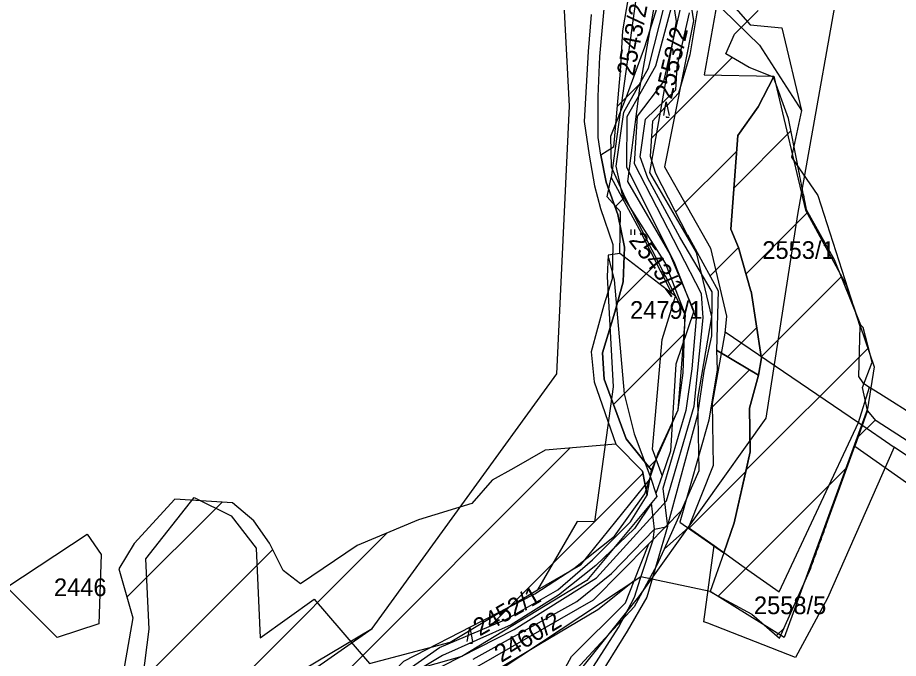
# Model space of a CAD drawing. Extents: x -564810 to -550519, y -1045831 to -1034011.
# Drawn here: x -551752.9 to -551498.8, y -1037627.1 to -1037442.3 of the extents above; entities that cross this region are included whole.
import ezdxf

# ---------------------------------------------------------------- set-up
doc = ezdxf.new("R2010")
doc.units = 0
for name, color, linetype in [('KN stav', 7, 'Continuous'), ('Lesní porost', 7, 'Continuous'), ('Parcelní čísla', 7, 'Continuous'), ('Polní cesty stavající', 7, 'Continuous'), ('STG', 7, 'Continuous'), ('vodní toky', 7, 'Continuous'), ('Vrstva 18', 7, 'Continuous'), ('Vrstva 33', 7, 'Continuous'), ('Vrstva 4', 7, 'Continuous'), ('zamokř ploch', 7, 'Continuous')]:
    doc.layers.add(name, color=color, linetype=linetype)

msp = doc.modelspace()

# ---------------------------------------------------------------- linework, layer by layer
at = {"layer": 'KN stav'}
for p, q in [((-551562.83, -1037443.42), (-551567.21, -1037412.59)), ((-551562.54, -1037412.48), (-551557.93, -1037443.23)), ((-551557.46, -1037432.16), (-551538.81, -1037450.22)), ((-551549.04, -1037435.77), (-551541.51, -1037444.4)), ((-551574.51, -1037436.84), (-551581.67, -1037488.42)), ((-551569.04, -1037437.75), (-551573.47, -1037462.66)), ((-551570.51, -1037486.93), (-551562.83, -1037443.42)), ((-551557.93, -1037443.23), (-551566.27, -1037485.36)), ((-551541.51, -1037444.4), (-551532.44, -1037445.22)), ((-551532.44, -1037445.22), (-551526.7, -1037469.1)), ((-551538.81, -1037450.22), (-551526.7, -1037469.1)), ((-551573.47, -1037462.66), (-551576.95, -1037489.58)), ((-551526.7, -1037469.1), (-551529.6, -1037482.57)), ((-551529.6, -1037482.57), (-551522.07, -1037493.58)), ((-551556.99, -1037510.06), (-551570.51, -1037486.93)), ((-551566.27, -1037485.36), (-551553.03, -1037508.76)), ((-551582.83, -1037493.97), (-551581.67, -1037488.42)), ((-551581.67, -1037488.42), (-551573.59, -1037503.26)), ((-551576.95, -1037489.58), (-551564.71, -1037510.5)), ((-551578.93, -1037498.28), (-551582.83, -1037493.97)), ((-551522.07, -1037493.58), (-551509.88, -1037531.3)), ((-551579.12, -1037510.34), (-551578.93, -1037498.28)), ((-551573.59, -1037503.26), (-551564.14, -1037521.85)), ((-551552.59, -1037528.55), (-551556.99, -1037510.06)), ((-551553.03, -1037508.76), (-551548.36, -1037528.39)), ((-551582.5, -1037510.79), (-551582.83, -1037516.96)), ((-551579.12, -1037510.34), (-551582.5, -1037510.79)), ((-551564.14, -1037521.85), (-551579.12, -1037510.34)), ((-551564.71, -1037510.5), (-551557.79, -1037526.94)), ((-551582.83, -1037516.96), (-551581.08, -1037548.71)), ((-551566.9, -1037535.14), (-551563.1, -1037522.65)), ((-551563.1, -1037522.65), (-551564.14, -1037521.85)), ((-551557.79, -1037526.94), (-551562.97, -1037542.26)), ((-551556.67, -1037552.13), (-551552.59, -1037528.55)), ((-551548.36, -1037528.39), (-551548.86, -1037533.25)), ((-551509.88, -1037531.3), (-551510.28, -1037545.79)), ((-551569.71, -1037566.73), (-551566.9, -1037535.14)), ((-551548.86, -1037533.25), (-551552.55, -1037553.57)), ((-551562.97, -1037542.26), (-551564.53, -1037567.29)), ((-551510.28, -1037545.79), (-551509.09, -1037547.56)), ((-551509.09, -1037547.56), (-551507.08, -1037548.83)), ((-551581.08, -1037548.71), (-551586.47, -1037587.71)), ((-551510.3, -1037559.08), (-551507.08, -1037548.83)), ((-551507.08, -1037548.83), (-551504.19, -1037550.66)), ((-551504.19, -1037550.66), (-551456.64, -1037580.78)), ((-551556.29, -1037572.89), (-551556.67, -1037552.13)), ((-551552.55, -1037553.57), (-551552.23, -1037571.46)), ((-551533.16, -1037607.9), (-551510.3, -1037559.08)), ((-551510.3, -1037559.08), (-551500.04, -1037566.12)), ((-551566.96, -1037574.34), (-551569.71, -1037566.73)), ((-551564.53, -1037567.29), (-551566.96, -1037574.34)), ((-551500.04, -1037566.12), (-551519.26, -1037609.7)), ((-551464.04, -1037590.84), (-551500.04, -1037566.12)), ((-551561.39, -1037584.43), (-551556.29, -1037572.89)), ((-551552.23, -1037571.46), (-551559.34, -1037589.28)), ((-551590.4, -1037600.09), (-551570.18, -1037575.1)), ((-551570.18, -1037575.1), (-551568.73, -1037579.48)), ((-551566.96, -1037574.34), (-551568.73, -1037579.48)), ((-551715.85, -1037598.3), (-551701.89, -1037580.63)), ((-551701.89, -1037580.63), (-551691.27, -1037585.91)), ((-551568.43, -1037580.39), (-551588.64, -1037604.55)), ((-551568.73, -1037579.48), (-551568.43, -1037580.39)), ((-551691.27, -1037585.91), (-551684.06, -1037595.24)), ((-551570.77, -1037593.98), (-551561.39, -1037584.43)), ((-551561.39, -1037584.43), (-551566.33, -1037595.59)), ((-551591.45, -1037587.62), (-551602.87, -1037607.25)), ((-551586.47, -1037587.71), (-551591.45, -1037587.62)), ((-551755.97, -1037606.51), (-551732.83, -1037591.21)), ((-551732.83, -1037591.21), (-551728.78, -1037597.11)), ((-551559.34, -1037589.28), (-551566.33, -1037595.59)), ((-551559.34, -1037589.28), (-551551.98, -1037594.51)), ((-551684.06, -1037595.24), (-551682.92, -1037621.12)), ((-551586.71, -1037610.2), (-551570.77, -1037593.98)), ((-551574.97, -1037604.66), (-551570.77, -1037593.98)), ((-551566.33, -1037595.59), (-551568.58, -1037600.36)), ((-551554.89, -1037616.48), (-551551.98, -1037594.51)), ((-551551.98, -1037594.51), (-551542.18, -1037601.48)), ((-551728.78, -1037597.11), (-551729.39, -1037617.13)), ((-551714.95, -1037618.6), (-551715.85, -1037598.3)), ((-551602.87, -1037607.25), (-551590.4, -1037600.09)), ((-551568.58, -1037600.36), (-551574.97, -1037612.18)), ((-551542.18, -1037601.48), (-551533.16, -1037607.9)), ((-551741.48, -1037621), (-551755.97, -1037606.51)), ((-551588.64, -1037604.55), (-551624.72, -1037626.5)), ((-551574.97, -1037604.66), (-551585.53, -1037613.03)), ((-551577.5, -1037611.08), (-551574.97, -1037604.66)), ((-551616.28, -1037615.29), (-551602.87, -1037607.25)), ((-551682.92, -1037621.12), (-551667.33, -1037609.97)), ((-551667.33, -1037609.97), (-551651.38, -1037628.5)), ((-551624.88, -1037632.08), (-551586.71, -1037610.2)), ((-551593.1, -1037626.47), (-551577.5, -1037611.08)), ((-551519.26, -1037609.7), (-551528.49, -1037626.79)), ((-551585.53, -1037613.03), (-551602.54, -1037623.18)), ((-551574.97, -1037612.18), (-551591.71, -1037630.26)), ((-551628.05, -1037622.34), (-551616.28, -1037615.29)), ((-551553.78, -1037616.91), (-551554.89, -1037616.48)), ((-551729.39, -1037617.13), (-551741.48, -1037621)), ((-551718.79, -1037648.87), (-551714.95, -1037618.6)), ((-551528.49, -1037626.79), (-551553.78, -1037616.91)), ((-551651.38, -1037628.5), (-551628.05, -1037622.34)), ((-551602.54, -1037623.18), (-551624.56, -1037636.32)), ((-551624.72, -1037626.5), (-551647.19, -1037632.84)), ((-551594.84, -1037629.65), (-551593.1, -1037626.47))]:
    msp.add_line(p, q, dxfattribs=at)
at = {"layer": 'Lesní porost'}
for p, q in [((-551575.77, -1037430.58), (-551578.38, -1037446.09)), ((-551570.84, -1037456.9), (-551566.04, -1037437.9)), ((-551556.84, -1037440.36), (-551559, -1037452.99)), ((-551546.07, -1037447.06), (-551539.25, -1037440.2)), ((-551578.38, -1037446.09), (-551579.01, -1037457.75)), ((-551548.58, -1037452.73), (-551546.07, -1037447.06)), ((-551570.07, -1037477.17), (-551546.73, -1037453.82)), ((-551559, -1037452.99), (-551562.22, -1037464.04)), ((-551541.85, -1037456.7), (-551548.58, -1037452.73)), ((-551534.83, -1037459.42), (-551541.85, -1037456.7)), ((-551579.01, -1037457.75), (-551580.99, -1037479.69)), ((-551578, -1037469.56), (-551570.84, -1037456.9)), ((-551579.93, -1037467.94), (-551573.38, -1037461.39)), ((-551539.23, -1037468.02), (-551534.83, -1037459.42)), ((-551534.83, -1037459.42), (-551539.23, -1037468.02)), ((-551545.14, -1037476.27), (-551539.23, -1037468.02)), ((-551539.23, -1037468.02), (-551545.14, -1037476.27)), ((-551580.16, -1037485.08), (-551578, -1037469.56)), ((-551545.14, -1037476.27), (-551547.17, -1037503.28)), ((-551546.28, -1037491.45), (-551529.79, -1037474.96)), ((-551580.99, -1037479.69), (-551584.67, -1037481.91)), ((-551584.67, -1037481.91), (-551583.04, -1037489.78)), ((-551563.04, -1037498.41), (-551545.48, -1037480.86)), ((-551570.42, -1037482.24), (-551568.86, -1037487.18)), ((-551578.39, -1037493.52), (-551580.16, -1037485.08)), ((-551583.04, -1037489.78), (-551579.73, -1037499.04)), ((-551580.52, -1037496.82), (-551577.94, -1037494.23)), ((-551565.94, -1037513.12), (-551578.39, -1037493.52)), ((-551579.73, -1037499.04), (-551577.78, -1037508.45)), ((-551542.74, -1037516.2), (-551524.91, -1037498.37)), ((-551517.19, -1037512.15), (-551525.29, -1037497.69)), ((-551547.17, -1037503.28), (-551547.17, -1037503.3)), ((-551547.17, -1037503.3), (-551544.96, -1037508.53)), ((-551577.78, -1037508.45), (-551578.17, -1037518.49)), ((-551553.14, -1037516.8), (-551544.94, -1037508.6)), ((-551544.96, -1037508.53), (-551544.95, -1037508.55)), ((-551579.85, -1037524.43), (-551566.95, -1037511.53)), ((-551509.67, -1037530.98), (-551517.19, -1037512.15)), ((-551560.29, -1037527.83), (-551565.94, -1037513.12)), ((-551538.33, -1037540.06), (-551515.26, -1037516.99)), ((-551578.17, -1037518.49), (-551580.63, -1037527.18)), ((-551580.63, -1037527.18), (-551584.17, -1037538.91)), ((-551560.87, -1037544.71), (-551560.29, -1037527.83)), ((-551548.12, -1037540.06), (-551539.66, -1037531.61)), ((-551508.95, -1037531.64), (-551509.67, -1037530.98)), ((-551506.37, -1037541.62), (-551508.95, -1037531.64)), ((-551580.99, -1037553.85), (-551560.48, -1037533.34)), ((-551542.7, -1037572.72), (-551507.44, -1037537.47)), ((-551584.17, -1037538.91), (-551583.7, -1037546.51)), ((-551539.12, -1037545.43), (-551551.26, -1037538.19)), ((-551551.26, -1037538.19), (-551551.06, -1037543.82)), ((-551539.12, -1037545.43), (-551538.28, -1037540.36)), ((-551538.28, -1037540.36), (-551539.12, -1037545.43)), ((-551538.28, -1037540.34), (-551538.28, -1037540.36)), ((-551509.18, -1037548.98), (-551506.37, -1037541.62)), ((-551562.34, -1037555.42), (-551560.87, -1037544.71)), ((-551551.06, -1037543.82), (-551553.52, -1037558.32)), ((-551552.97, -1037555.07), (-551541.76, -1037543.86)), ((-551541.77, -1037554.94), (-551539.12, -1037545.43)), ((-551539.12, -1037545.43), (-551541.76, -1037554.92)), ((-551583.7, -1037546.51), (-551577.31, -1037563.79)), ((-551507.7, -1037555.56), (-551509.18, -1037548.98)), ((-551569.99, -1037572.81), (-551562.34, -1037555.42)), ((-551541.76, -1037554.92), (-551541.77, -1037554.94)), ((-551541.53, -1037567.51), (-551541.77, -1037554.94)), ((-551541.77, -1037554.94), (-551541.53, -1037567.51)), ((-551507.7, -1037555.56), (-551511.4, -1037565.84)), ((-551505.2, -1037558.51), (-551507.7, -1037555.56)), ((-551553.52, -1037558.32), (-551561.81, -1037587.74)), ((-551510.48, -1037563.29), (-551505.43, -1037558.24)), ((-551494.61, -1037565.42), (-551505.2, -1037558.51)), ((-551580.29, -1037565.24), (-551600.66, -1037567.01)), ((-551572.58, -1037573.05), (-551580.29, -1037565.24)), ((-551577.31, -1037563.79), (-551572.57, -1037569.62)), ((-551511.4, -1037565.84), (-551479.25, -1037588.53)), ((-551743.87, -1037716.79), (-551593.46, -1037566.38)), ((-551600.66, -1037567.01), (-551609.74, -1037572.21)), ((-551546.12, -1037588), (-551541.53, -1037567.51)), ((-551541.53, -1037567.51), (-551542.8, -1037573.19)), ((-551572.57, -1037569.62), (-551569.99, -1037572.81)), ((-551570.74, -1037571.89), (-551568.68, -1037569.83)), ((-551609.74, -1037572.21), (-551616.01, -1037575.69)), ((-551571.26, -1037579.98), (-551572.58, -1037573.05)), ((-551559.2, -1037589.58), (-551542.8, -1037573.19)), ((-551550.78, -1037609.08), (-551513.58, -1037571.88)), ((-551542.8, -1037573.19), (-551546.12, -1037588)), ((-551616.01, -1037575.69), (-551621.85, -1037582.43)), ((-551616.47, -1037617.67), (-551572.46, -1037573.67)), ((-551707.47, -1037581.11), (-551719.22, -1037593.89)), ((-551690.91, -1037582.16), (-551707.47, -1037581.11)), ((-551576.07, -1037587.71), (-551571.26, -1037579.98)), ((-551721.32, -1037609.39), (-551693.9, -1037581.97)), ((-551684.73, -1037587.42), (-551690.91, -1037582.16)), ((-551621.85, -1037582.43), (-551637.26, -1037587.11)), ((-551680.21, -1037593.8), (-551684.73, -1037587.42)), ((-551637.26, -1037587.11), (-551654.93, -1037594.52)), ((-551587.07, -1037598.67), (-551576.07, -1037587.71)), ((-551561.81, -1037587.74), (-551549.19, -1037596.66)), ((-551549.19, -1037596.66), (-551546.12, -1037588)), ((-551546.12, -1037588), (-551549.19, -1037596.66)), ((-551736.42, -1037681.06), (-551646.24, -1037590.87)), ((-551719.22, -1037593.89), (-551723.71, -1037601.22)), ((-551676.26, -1037601.74), (-551680.21, -1037593.8)), ((-551724.1, -1037640.45), (-551679.29, -1037595.65)), ((-551654.93, -1037594.52), (-551671.3, -1037605.52)), ((-551597.03, -1037607.33), (-551587.07, -1037598.67)), ((-551723.71, -1037601.22), (-551719.58, -1037615.34)), ((-551533.04, -1037621.26), (-551524.06, -1037601)), ((-551671.3, -1037605.52), (-551676.26, -1037601.74)), ((-551611.87, -1037615.72), (-551597.03, -1037607.33)), ((-551719.58, -1037615.34), (-551725.84, -1037650.11)), ((-551631.2, -1037623.93), (-551611.87, -1037615.72)), ((-551533.91, -1037620.5), (-551531.74, -1037618.33)), ((-551642.5, -1037631.93), (-551631.2, -1037623.93))]:
    msp.add_line(p, q, dxfattribs=at)
for points in [[(-551530.49, -1037471.41), (-551534.82, -1037459.45), (-551534.83, -1037459.42)], [(-551562.22, -1037464.04), (-551565.53, -1037467.6), (-551566.03, -1037468.13), (-551569.73, -1037472.12)], [(-551525.29, -1037497.69), (-551525.44, -1037496.94), (-551525.58, -1037496.21), (-551525.73, -1037495.47), (-551525.87, -1037494.74), (-551526.02, -1037494), (-551526.17, -1037493.27), (-551526.31, -1037492.53), (-551526.46, -1037491.8), (-551526.6, -1037491.06), (-551526.75, -1037490.33), (-551526.89, -1037489.59), (-551527.04, -1037488.85), (-551527.18, -1037488.12), (-551527.33, -1037487.38), (-551527.47, -1037486.65), (-551527.62, -1037485.91), (-551527.77, -1037485.18), (-551527.91, -1037484.44), (-551530.49, -1037471.41)], [(-551569.73, -1037472.12), (-551570.42, -1037482.22), (-551570.42, -1037482.24)], [(-551547.17, -1037503.3), (-551547.17, -1037503.28), (-551545.14, -1037476.27)], [(-551568.86, -1037487.18), (-551559.68, -1037504.89), (-551559.67, -1037504.91)], [(-551559.67, -1037504.91), (-551550.8, -1037521.06), (-551550.79, -1037521.08)], [(-551544.95, -1037508.55), (-551544.96, -1037508.53), (-551547.17, -1037503.3)], [(-551541.3, -1037521.21), (-551541.31, -1037521.19), (-551544.95, -1037508.55)], [(-551544.95, -1037508.55), (-551541.31, -1037521.19), (-551541.3, -1037521.21)], [(-551550.79, -1037521.08), (-551551.26, -1037538.17), (-551551.26, -1037538.19)], [(-551538.28, -1037540.36), (-551538.28, -1037540.34), (-551538.33, -1037540.01), (-551541.3, -1037521.21)], [(-551541.3, -1037521.21), (-551538.33, -1037540.01), (-551538.28, -1037540.34)], [(-551551.26, -1037538.19), (-551541.76, -1037543.86), (-551539.12, -1037545.43)], [(-551511.4, -1037565.84), (-551510.48, -1037563.29), (-551507.7, -1037555.56)], [(-551523.55, -1037599.59), (-551523.3, -1037598.88), (-551523.04, -1037598.18), (-551522.79, -1037597.47), (-551522.54, -1037596.77), (-551522.28, -1037596.06), (-551522.03, -1037595.36), (-551521.77, -1037594.65), (-551521.52, -1037593.95), (-551521.27, -1037593.24), (-551521.01, -1037592.54), (-551520.76, -1037591.83), (-551520.5, -1037591.13), (-551520.25, -1037590.42), (-551520, -1037589.72), (-551519.74, -1037589.01), (-551519.49, -1037588.31), (-551511.4, -1037565.84)], [(-551549.19, -1037596.66), (-551553.13, -1037607.79), (-551553.14, -1037607.81)], [(-551524.06, -1037601), (-551524.06, -1037600.99), (-551523.81, -1037600.29), (-551523.55, -1037599.59)], [(-551553.14, -1037607.81), (-551541.04, -1037614.33), (-551533.04, -1037621.26)]]:
    msp.add_lwpolyline(points, dxfattribs=at)
at = {"layer": 'Polní cesty stavající'}
for p, q in [((-551584.87, -1037453.46), (-551583.45, -1037437.67)), ((-551587.46, -1037441.42), (-551588.3, -1037452.11)), ((-551588.3, -1037452.11), (-551589.4, -1037472.22)), ((-551585.41, -1037465.08), (-551584.87, -1037453.46)), ((-551585.4, -1037476.88), (-551585.41, -1037465.08)), ((-551589.4, -1037472.22), (-551588.03, -1037481.93)), ((-551584.67, -1037481.91), (-551585.4, -1037476.88)), ((-551588.03, -1037481.93), (-551586.5, -1037490.77)), ((-551583.04, -1037489.78), (-551584.67, -1037481.91)), ((-551586.5, -1037490.77), (-551584.71, -1037497.36)), ((-551579.73, -1037499.04), (-551583.04, -1037489.78)), ((-551584.71, -1037497.36), (-551581.18, -1037507.74)), ((-551577.78, -1037508.45), (-551579.73, -1037499.04)), ((-551581.18, -1037507.74), (-551581.34, -1037517.61)), ((-551578.17, -1037518.49), (-551577.78, -1037508.45)), ((-551581.34, -1037517.61), (-551583.73, -1037525.21)), ((-551580.63, -1037527.18), (-551578.17, -1037518.49)), ((-551583.73, -1037525.21), (-551587.41, -1037538.68)), ((-551584.17, -1037538.91), (-551580.63, -1037527.18)), ((-551587.41, -1037538.68), (-551586.59, -1037547.32)), ((-551583.7, -1037546.51), (-551584.17, -1037538.91)), ((-551586.59, -1037547.32), (-551580.29, -1037565.24)), ((-551577.31, -1037563.79), (-551583.7, -1037546.51)), ((-551580.29, -1037565.24), (-551572.58, -1037573.05)), ((-551572.57, -1037569.62), (-551577.31, -1037563.79)), ((-551569.99, -1037572.81), (-551572.57, -1037569.62)), ((-551572.58, -1037573.05), (-551571.26, -1037579.98)), ((-551571.26, -1037579.98), (-551569.99, -1037572.81))]:
    msp.add_line(p, q, dxfattribs=at)
msp.add_lwpolyline([(-551588.5, -1037632.12), (-551579.51, -1037618.12), (-551574.96, -1037609.41), (-551573.17, -1037603.94), (-551569.57, -1037592.87), (-551569.1, -1037589.77), (-551565.38, -1037589.01), (-551571.4, -1037609.42), (-551577.04, -1037619.25), (-551585.95, -1037633.6)], dxfattribs=at)
at = {"layer": 'STG'}
for points in [[(-552085.98, -1037726.88), (-551997.79, -1037717.69), (-551885.73, -1037708.5), (-551777.34, -1037693.8), (-551650.58, -1037618.46), (-551597.31, -1037544.96), (-551593.63, -1037467.78), (-551597.31, -1037397.95), (-551586.28, -1037311.58), (-551545.87, -1037245.43), (-551516.47, -1037186.63), (-551459.52, -1037149.88), (-551378.69, -1037116.8), (-551273.98, -1037100.26), (-551202.33, -1037076.37), (-551108.64, -1037028.6), (-550987.39, -1036980.82), (-550890.39, -1036925.69), (-550831.6, -1036883.43), (-550758.12, -1036817.27), (-550710.36, -1036749.28), (-550693.82, -1036703.34), (-550693.82, -1036639.03), (-550758.12, -1036504.88)], [(-551513.17, -1037416.33), (-551527.86, -1037499.02), (-551537.05, -1037557.82), (-551573.79, -1037609.27), (-551610.53, -1037655.21), (-551641.76, -1037690.13), (-551685.86, -1037710.34), (-551717.09, -1037732.39), (-551742.81, -1037736.07), (-551748.32, -1037715.85), (-551744.64, -1037693.8), (-551718.92, -1037666.24), (-551650.58, -1037618.46)]]:
    msp.add_lwpolyline(points, dxfattribs=at)
at = {"layer": 'vodní toky'}
for p, q in [((-551564.33, -1037439.35), (-551568.83, -1037456.3)), ((-551562.61, -1037456.47), (-551559.02, -1037440.96)), ((-551568.83, -1037456.3), (-551577.14, -1037470.91)), ((-551562.95, -1037463.14), (-551562.61, -1037456.47)), ((-551571.78, -1037471.59), (-551562.95, -1037463.14)), ((-551577.14, -1037470.91), (-551577.27, -1037485.31)), ((-551573.29, -1037482.4), (-551571.78, -1037471.59)), ((-551571.03, -1037488.63), (-551573.29, -1037482.4)), ((-551577.27, -1037485.31), (-551563.37, -1037513.11)), ((-551561.81, -1037505.61), (-551571.03, -1037488.63)), ((-551552.51, -1037521.4), (-551561.81, -1037505.61)), ((-551563.37, -1037513.11), (-551557.13, -1037529.04)), ((-551552.64, -1037534.05), (-551552.51, -1037521.4)), ((-551557.13, -1037529.04), (-551558.35, -1037543.57)), ((-551554.82, -1037544.21), (-551552.64, -1037534.05)), ((-551558.35, -1037543.57), (-551560.13, -1037555.58)), ((-551556.61, -1037556.77), (-551554.82, -1037544.21)), ((-551560.13, -1037555.58), (-551566.74, -1037578.06)), ((-551565.38, -1037589.01), (-551556.61, -1037556.77)), ((-551566.74, -1037578.06), (-551565.38, -1037589.01)), ((-551569.99, -1037582.32), (-551574.93, -1037589.59)), ((-551569.1, -1037589.77), (-551569.99, -1037582.32)), ((-551574.93, -1037589.59), (-551586.04, -1037600.3)), ((-551581.55, -1037602.57), (-551569.1, -1037589.77)), ((-551586.04, -1037600.3), (-551596.8, -1037608.78)), ((-551591.57, -1037610.62), (-551581.55, -1037602.57)), ((-551596.8, -1037608.78), (-551610.51, -1037617.36)), ((-551621.41, -1037627.31), (-551591.57, -1037610.62)), ((-551610.51, -1037617.36), (-551630.28, -1037626.18)), ((-551630.28, -1037626.18), (-551641.37, -1037632.87))]:
    msp.add_line(p, q, dxfattribs=at)
at = {"layer": 'Vrstva 18'}
for points in [[(-551544.76, -1037370.3), (-551552.65, -1037393.75), (-551550.94, -1037437.24), (-551554.78, -1037458.77), (-551534.74, -1037459.2), (-551525.57, -1037497.78), (-551513.85, -1037519.32), (-551505.75, -1037542.98), (-551507.66, -1037555.13), (-551531.75, -1037621), (-551553.07, -1037607.79), (-551573.11, -1037603.52), (-551613.4, -1037630.17), (-551651.35, -1037683.89), (-551693.56, -1037722.69)], [(-551717.11, -1037714.8), (-551723.94, -1037698.6), (-551684.28, -1037685.17), (-551670.64, -1037668.33), (-551661.69, -1037654.9), (-551652.31, -1037639.12), (-551641.43, -1037627.82), (-551618.62, -1037616.1), (-551603.7, -1037608.42), (-551592.4, -1037601.18), (-551580.68, -1037591.8), (-551571.94, -1037579.65), (-551568.1, -1037567.92), (-551562.35, -1037555.34), (-551561.28, -1037542.13), (-551560.21, -1037528.06), (-551577.48, -1037494.37), (-551581.53, -1037485.42), (-551581.74, -1037476.47), (-551577.27, -1037465.17), (-551571.94, -1037450.67), (-551567.89, -1037437.88)]]:
    msp.add_lwpolyline(points, dxfattribs=at)
at = {"layer": 'Vrstva 33'}
msp.add_lwpolyline([(-551707.95, -1037703.51), (-551690.27, -1037695.68), (-551660.88, -1037667.42), (-551650.45, -1037648.86), (-551640.35, -1037634.41), (-551609.63, -1037618.75), (-551585.86, -1037603.82), (-551565.69, -1037581.65), (-551557.72, -1037554.32), (-551555.13, -1037528.84), (-551555.55, -1037521.97), (-551574.89, -1037484.48), (-551574.02, -1037470.75), (-551566.42, -1037460.75), (-551561.55, -1037439.24)], dxfattribs=at)
at = {"layer": 'Vrstva 4'}
for p, q in [((-551582.44, -1037511.57), (-551580.74, -1037517.91)), ((-551580.74, -1037517.91), (-551577.88, -1037550.75)), ((-551548.8, -1037532.9), (-551510.3, -1037559.08)), ((-551577.88, -1037550.75), (-551575, -1037562.29)), ((-551575, -1037562.29), (-551570.18, -1037575.1))]:
    msp.add_line(p, q, dxfattribs=at)
at = {"layer": 'zamokř ploch'}
for p, q in [((-551575.93, -1037503.41), (-551575.93, -1037504.91)), ((-551574.93, -1037503.41), (-551574.93, -1037504.91))]:
    msp.add_line(p, q, dxfattribs=at)
for points in [[(-551566.45, -1037470.54), (-551565.75, -1037466.54), (-551564.95, -1037470.54)], [(-551565.75, -1037470.84), (-551565.75, -1037471.04), (-551564.95, -1037471.04)], [(-551623.16, -1037622.14), (-551622.46, -1037618.14), (-551621.66, -1037622.14)], [(-551622.46, -1037622.44), (-551622.46, -1037622.64), (-551621.66, -1037622.64)]]:
    msp.add_lwpolyline(points, dxfattribs=at)

# ---------------------------------------------------------------- texts
at = {"layer": 'Parcelní čísla'}
for s, rotation, p in [('2543/2', 78.9844, (-551575.1, -1037459.32)), ('2553/2', 76.773, (-551564.2, -1037466.02)), ('2543/1', 307.1092, (-551576.77, -1037506.57)), ('2452/1', 29.7347, (-551619.57, -1037620.79)), ('2460/2', 31.3014, (-551613.32, -1037628.4))]:
    msp.add_text(s, height=5.1, rotation=rotation, dxfattribs=at).set_placement(p)
for s, p in [('2553/1', (-551538.04, -1037511.86)), ('2479/1', (-551576.2, -1037529.14)), ('2446', (-551742.38, -1037609.11)), ('2558/5', (-551540.46, -1037614.3))]:
    msp.add_text(s, height=5.1, dxfattribs=at).set_placement(p)

doc.saveas('drawing.dxf')
